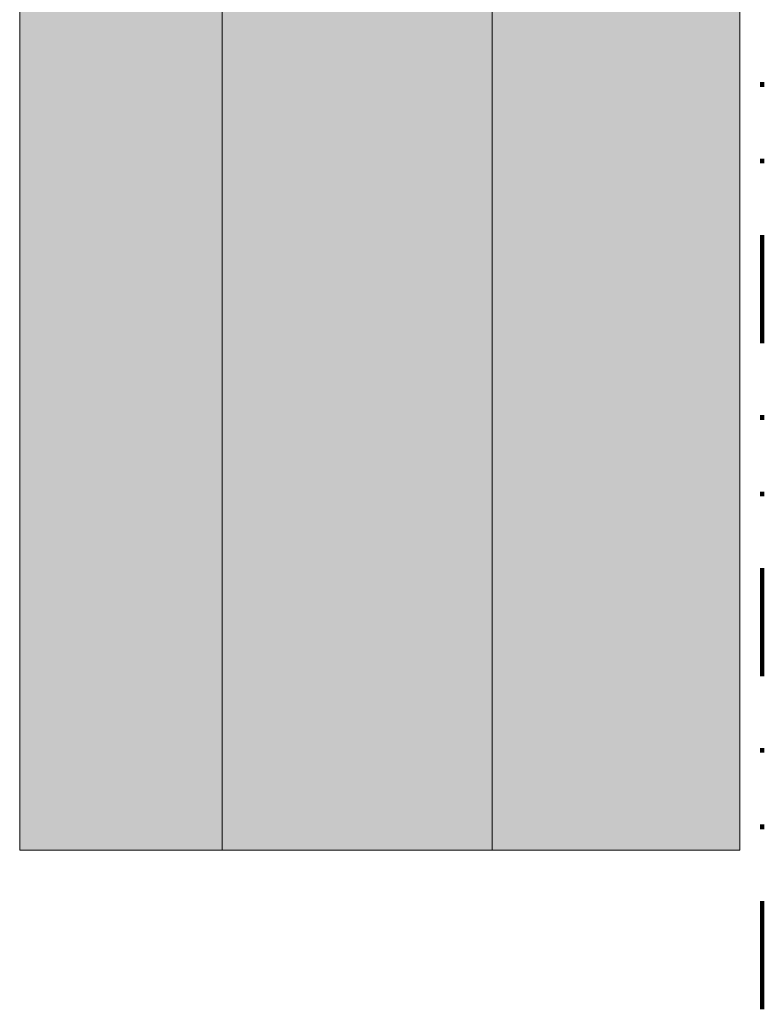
# Model space of a CAD drawing. Header units: millimetres. Extents: x -281 to 121694, y -16481 to 65128.
# Tile 295 of 656: x 17884 to 17900, y 22252 to 22273. Entities that reach past the tile are written whole.
import ezdxf

# ---------------------------------------------------------------- set-up
doc = ezdxf.new("R2010")
doc.units = ezdxf.units.MM
doc.linetypes.add('ARC FS 060 minutes', pattern=[7.2, 2.4, -1.6, 0, -1.6, 0, -1.6])
doc.layers.add('A--L$01A__Algemeen', color=7, linetype='Continuous', lineweight=5)
doc.layers.add('A--L3__Afbouw', color=2, linetype='Continuous', lineweight=5)

# ---------------------------------------------------------------- blocks, each defined once
blk = doc.blocks.new('65_GM_LIB_fire separation vertical_gen_arc - 060 minutes-2361041-L_80_ 12')
at = {"layer": 'A--L$01A__Algemeen', "linetype": 'ARC FS 060 minutes', "lineweight": 100}
blk.add_line((0, 0), (8340, 0), dxfattribs=at)
blk = doc.blocks.new('TBR-B-INS-BR-ARC-R25_rvt-1-L_80_ 12')
at = {"layer": 'A--L$01A__Algemeen', "color": 130, "lineweight": 9, "rotation": 89.9999999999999}
blk.add_blockref('65_GM_LIB_fire separation vertical_gen_arc - 060 minutes-2361041-L_80_ 12', (17900, 22059.069), dxfattribs=at)
blk = doc.blocks.new('NLRS_30_DO_UN_paneel-SH_gen_cpz1 - 32_30_paneel_gen-V190-L_80_ 12')
at = {"layer": 'A--L3__Afbouw'}
h = blk.add_hatch(color=256, dxfattribs=at)
h.paths.add_polyline_path([(-585, 16), (-585, 10.5), (585, 10.5), (585, 16), (-566, 16)])
h.paths.add_polyline_path([(-585, 26.5), (-585, 22), (585, 22.5), (585, 26.5), (-566, 26.5)])
blk.add_hatch(color=256, dxfattribs=at).paths.add_polyline_path([(-585, 22), (-585, 16), (585, 16), (585, 22), (-406.981, 22)])
for p, q in [((-585, 26.5), (-585, 10.5)), ((-566, 26.5), (-585, 26.5)), ((-585, 22), (585, 22)), ((-585, 16), (-585, 22)), ((585, 16), (-585, 16)), ((-585, 10.5), (-566, 10.5))]:
    blk.add_line(p, q, dxfattribs=at)

msp = doc.modelspace()

# ---------------------------------------------------------------- block references
at = {"lineweight": 5}
msp.add_blockref('TBR-B-INS-BR-ARC-R25_rvt-1-L_80_ 12', (0, 0), dxfattribs=at)
at = {"layer": 'A--L3__Afbouw', "rotation": 90.00000000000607}
msp.add_blockref('NLRS_30_DO_UN_paneel-SH_gen_cpz1 - 32_30_paneel_gen-V190-L_80_ 12', (17910, 22840), dxfattribs=at)

doc.saveas('drawing.dxf')
